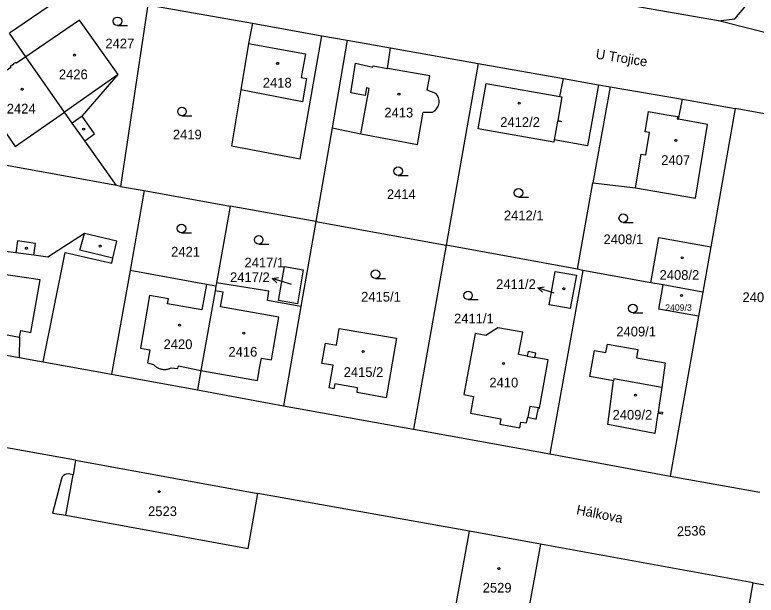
# Model space of a CAD drawing. Extents: x -756746 to -753363, y -1166406 to -1161727.
# Drawn here: x -756092.8 to -755962.9, y -1164823.5 to -1164721.8 of the extents above; entities that cross this region are included whole.
import ezdxf

# ---------------------------------------------------------------- set-up
doc = ezdxf.new("R2010")
doc.units = 0
for name, color, linetype in [('Hranice parcel', 7, 'Continuous'), ('Parcelní čísla', 7, 'Continuous'), ('Pop  PČ popisy', 7, 'Continuous'), ('Vnitřní kresba', 7, 'Continuous'), ('Značky budov', 7, 'Continuous'), ('Značky kultur', 7, 'Continuous')]:
    doc.layers.add(name, color=color, linetype=linetype)

msp = doc.modelspace()

# ---------------------------------------------------------------- linework, layer by layer
at = {"layer": 'Hranice parcel'}
for p, q in [((-755969.5, -1164722.83), (-756035.68, -1164711.28)), ((-756082.88, -1164717.6), (-756093.74, -1164725)), ((-756069.47, -1164720.04), (-756074.29, -1164751.85)), ((-756069.47, -1164720.04), (-756051.15, -1164723.27)), ((-756051.15, -1164723.27), (-756038.99, -1164725.44)), ((-755943.42, -1164729.39), (-755969.5, -1164722.83)), ((-756090.84, -1164729.12), (-756093.74, -1164725)), ((-756038.99, -1164725.44), (-756034.56, -1164726.24)), ((-756034.56, -1164726.24), (-756037.2, -1164741.57)), ((-756034.56, -1164726.24), (-756026.96, -1164727.59)), ((-756026.96, -1164727.59), (-756011.59, -1164730.32)), ((-756084.09, -1164738.82), (-756090.84, -1164729.12)), ((-756011.59, -1164730.32), (-756017.22, -1164762.16)), ((-756011.59, -1164730.32), (-755996.67, -1164732.95)), ((-755996.67, -1164732.95), (-755990.51, -1164734.03)), ((-755990.51, -1164734.03), (-755988.48, -1164734.39)), ((-755988.48, -1164734.39), (-755991.48, -1164751.22)), ((-755988.48, -1164734.39), (-755975.82, -1164736.58)), ((-755975.82, -1164736.58), (-755966.59, -1164738.18)), ((-755966.59, -1164738.18), (-755970.85, -1164762.43)), ((-755950.9, -1164741.05), (-755966.59, -1164738.18)), ((-756037.2, -1164741.57), (-756040.03, -1164758.01)), ((-756074.99, -1164751.71), (-756080.53, -1164743.86)), ((-756074.99, -1164751.71), (-756106.54, -1164745.95)), ((-756074.29, -1164751.85), (-756074.99, -1164751.71)), ((-756074.29, -1164751.85), (-756070.09, -1164752.58)), ((-755994.18, -1164766.33), (-755991.48, -1164751.22)), ((-756070.09, -1164752.58), (-756072.59, -1164766.6)), ((-756070.09, -1164752.58), (-756055.06, -1164755.34)), ((-756055.06, -1164755.34), (-756057.44, -1164768.74)), ((-756040.03, -1164758.01), (-756055.06, -1164755.34)), ((-756040.03, -1164758.01), (-756042.66, -1164772.9)), ((-756040.03, -1164758.01), (-756017.22, -1164762.16)), ((-756017.22, -1164762.16), (-756022.91, -1164794.39)), ((-755994.18, -1164766.33), (-756017.22, -1164762.16)), ((-755970.85, -1164762.43), (-755972.25, -1164770.37)), ((-755993.23, -1164766.57), (-755994.18, -1164766.33)), ((-756072.59, -1164766.6), (-756075.83, -1164784.76)), ((-755993.23, -1164766.57), (-755999.02, -1164798.72)), ((-755981.37, -1164768.73), (-755993.23, -1164766.57)), ((-756057.44, -1164768.74), (-756057.54, -1164769.33)), ((-755979.17, -1164769.12), (-755981.37, -1164768.73)), ((-755972.25, -1164770.37), (-755979.17, -1164769.12)), ((-755972.25, -1164770.37), (-755973, -1164774.62)), ((-756042.66, -1164772.9), (-756045.73, -1164790.3)), ((-755973, -1164774.62), (-755977.93, -1164802.62)), ((-756112.37, -1164778.14), (-756092.03, -1164781.83)), ((-756092.03, -1164781.83), (-756087.81, -1164782.59)), ((-756087.81, -1164782.59), (-756075.83, -1164784.76)), ((-756075.83, -1164784.76), (-756060.78, -1164787.48)), ((-756060.78, -1164787.48), (-756045.73, -1164790.3)), ((-756045.73, -1164790.3), (-756022.91, -1164794.39)), ((-756082.12, -1164799.85), (-756115.07, -1164793.91)), ((-756022.91, -1164794.39), (-755999.02, -1164798.72)), ((-755999.02, -1164798.72), (-755977.93, -1164802.62)), ((-756082.12, -1164799.85), (-756050.18, -1164805.69)), ((-755977.93, -1164802.62), (-755962.23, -1164805.42)), ((-756013.09, -1164812.28), (-756050.18, -1164805.69)), ((-756000.67, -1164814.53), (-756013.09, -1164812.28)), ((-755963.43, -1164821.33), (-756000.67, -1164814.53)), ((-755963.43, -1164821.33), (-755953.82, -1164823.05))]:
    msp.add_line(p, q, dxfattribs=at)
for points in [[(-755969.5, -1164722.83), (-755966.6, -1164722.46), (-755963.11, -1164718.3), (-755960.99, -1164706.24)], [(-756080.53, -1164743.86), (-756078.81, -1164742.65), (-756080.97, -1164739.55), (-756074.67, -1164732.26), (-756081.44, -1164722.72), (-756090.84, -1164729.12)], [(-756051.15, -1164723.27), (-756051.81, -1164726.81), (-756053.18, -1164734.94), (-756054.82, -1164744.76), (-756042.76, -1164747.01), (-756038.99, -1164725.44)], [(-756019.01, -1164735.57), (-756020.52, -1164734.96), (-756020.07, -1164732.49), (-756027.48, -1164731.2), (-756026.96, -1164727.59)], [(-756090.84, -1164729.12), (-756092.48, -1164730.28), (-756092.58, -1164730.15), (-756093.08, -1164730.37), (-756093.02, -1164730.46), (-756093.57, -1164730.86), (-756093.48, -1164730.99), (-756097.23, -1164733.66), (-756097.96, -1164733.47), (-756099.32, -1164734.44), (-756099.6, -1164736), (-756098.6, -1164737.32), (-756097.81, -1164737.48), (-756092.73, -1164744.87), (-756084.09, -1164738.82)], [(-756011.62, -1164741.78), (-756010.19, -1164733.81), (-755997.27, -1164736.08), (-755996.67, -1164732.95)], [(-755990.51, -1164734.03), (-755992.42, -1164744.73), (-755998.26, -1164743.72)], [(-756019.59, -1164738.82), (-756019.21, -1164738.58), (-756018.89, -1164738.26), (-756018.65, -1164737.88), (-756018.56, -1164737.67), (-756018.45, -1164737.23), (-756018.45, -1164736.78), (-756018.54, -1164736.34), (-756018.73, -1164735.93), (-756019.01, -1164735.57)], [(-755991.48, -1164751.22), (-755984, -1164752.11), (-755973.51, -1164753.91), (-755971.39, -1164741.02), (-755976.49, -1164740.09), (-755975.82, -1164736.58)], [(-756080.53, -1164743.86), (-756082.71, -1164740.77), (-756084.09, -1164738.82)], [(-756037.2, -1164741.57), (-756032.14, -1164742.66), (-756022.24, -1164744.49), (-756021.21, -1164738.87), (-756019.59, -1164738.82)], [(-755998.26, -1164743.72), (-755998.32, -1164744.08), (-756011.62, -1164741.78)], [(-756087.81, -1164782.59), (-756083.94, -1164763.44), (-756075.8, -1164765.3), (-756075.58, -1164764.43), (-756074.88, -1164761.47), (-756080.59, -1164760.1), (-756087, -1164764.27), (-756089.46, -1164763.92), (-756089.18, -1164761.86), (-756092.3, -1164761.38), (-756092.62, -1164763.47), (-756094.41, -1164763.27), (-756099.97, -1164762.36), (-756102.11, -1164774.68), (-756100.7, -1164776.66), (-756091.97, -1164778.29), (-756092.03, -1164781.83)], [(-755981.37, -1164768.73), (-755979.94, -1164760.79), (-755970.85, -1164762.43)], [(-756042.23, -1164766.45), (-756043.25, -1164772.42), (-756046.58, -1164771.83), (-756045.53, -1164765.87), (-756042.23, -1164766.45)], [(-756057.54, -1164769.33), (-756059.18, -1164769.04), (-756072.59, -1164766.6)], [(-755995.45, -1164773.25), (-755999.15, -1164772.59), (-755998.08, -1164766.74), (-755994.39, -1164767.4), (-755995.45, -1164773.25)], [(-756042.66, -1164772.9), (-756048.51, -1164771.82), (-756048.27, -1164770.24), (-756057.44, -1164768.74)], [(-756057.54, -1164769.33), (-756057.69, -1164770.17), (-756060.17, -1164784.12), (-756060.78, -1164787.48)], [(-755973, -1164774.62), (-755979.95, -1164773.34), (-755979.17, -1164769.12)], [(-756035.93, -1164776.73), (-756025.93, -1164778.45), (-756027.73, -1164788.93), (-756032.81, -1164787.99), (-756032.72, -1164787.17), (-756036.72, -1164786.46), (-756036.87, -1164787.31), (-756037.68, -1164787.16), (-756037.02, -1164783.2), (-756038.96, -1164782.87), (-756038.36, -1164779.32), (-756036.42, -1164779.65), (-756035.93, -1164776.73)], [(-756012.14, -1164777.65), (-756012.54, -1164779.87), (-756014.08, -1164788.31), (-756012.39, -1164788.65), (-756012.91, -1164791.61), (-756007.62, -1164792.57), (-756007.79, -1164793.53), (-756004.31, -1164794.16), (-756004.13, -1164793.18), (-756003.11, -1164793.29), (-756002.91, -1164792.32), (-756001.42, -1164792.62), (-756001.03, -1164790.68), (-756000.82, -1164790.72), (-755999.32, -1164782.27), (-756001.64, -1164781.85), (-756001.5, -1164781.08), (-756002.86, -1164780.81), (-756003, -1164781.6), (-756004.5, -1164781.33), (-756003.79, -1164777.4), (-756008.13, -1164776.62), (-756010.23, -1164778), (-756012.14, -1164777.65)], [(-755979.34, -1164791.74), (-755980.11, -1164791.62), (-755980.64, -1164795.14), (-755988.9, -1164793.55), (-755987.9, -1164785.9), (-755992.01, -1164785.18), (-755991.21, -1164780.63), (-755989.2, -1164780.98), (-755988.93, -1164779.48), (-755983.6, -1164780.41), (-755983.87, -1164781.92), (-755978.81, -1164782.8), (-755979.44, -1164787.1), (-755980.07, -1164791.33), (-755979.28, -1164791.44), (-755979.34, -1164791.74)], [(-756082.12, -1164799.85), (-756082.57, -1164802.39), (-756083.09, -1164802.28)], [(-756083.09, -1164802.28), (-756083.44, -1164802.23), (-756083.79, -1164802.28), (-756083.93, -1164802.33), (-756084.23, -1164802.51), (-756084.47, -1164802.77), (-756084.63, -1164803.09)], [(-756084.63, -1164803.09), (-756086.18, -1164809.09), (-756083.86, -1164809.48), (-756051.9, -1164815.31), (-756050.18, -1164805.69)], [(-756000.67, -1164814.53), (-756003.4, -1164829.6), (-756015.87, -1164827.35), (-756013.09, -1164812.28)], [(-755964.36, -1164850.19), (-755968.32, -1164849.46), (-755965.87, -1164835.4), (-755963.43, -1164821.33)]]:
    msp.add_lwpolyline(points, dxfattribs=at)
at = {"layer": 'Pop  PČ popisy'}
for p, q in [((-756047.7, -1164768.01), (-756046.6, -1164767.83)), ((-756044.83, -1164768.89), (-756047.7, -1164768.01)), ((-756047.7, -1164768.01), (-756046.89, -1164768.78)), ((-756044.32, -1164769.06), (-756044.83, -1164768.89)), ((-756001.14, -1164769.6), (-756000.03, -1164769.46)), ((-755998.3, -1164770.58), (-756001.14, -1164769.6)), ((-756001.14, -1164769.6), (-756000.35, -1164770.4))]:
    msp.add_line(p, q, dxfattribs=at)
at = {"layer": 'Vnitřní kresba'}
for p, q in [((-756051.81, -1164726.81), (-756041.84, -1164728.61)), ((-756041.84, -1164728.61), (-756042.61, -1164732.79)), ((-756033.89, -1164735.46), (-756033.06, -1164730.28)), ((-756033.06, -1164730.28), (-756030.06, -1164730.98)), ((-756030.06, -1164730.98), (-756030.02, -1164730.75)), ((-756030.02, -1164730.75), (-756027.48, -1164731.2)), ((-756074.67, -1164732.26), (-756084.09, -1164738.82)), ((-756042.61, -1164732.79), (-756041.69, -1164732.96)), ((-756041.69, -1164732.96), (-756042.4, -1164737.01)), ((-756042.4, -1164737.01), (-756053.18, -1164734.94)), ((-756032.14, -1164742.66), (-756030.72, -1164734.68)), ((-756031.17, -1164734.6), (-756031.4, -1164735.91)), ((-756030.72, -1164734.68), (-756031.17, -1164734.6)), ((-756031.4, -1164735.91), (-756033.89, -1164735.46)), ((-755982.35, -1164742.28), (-755981.76, -1164738.74)), ((-755981.76, -1164738.74), (-755978.9, -1164739.23)), ((-755978.9, -1164739.23), (-755976.65, -1164739.61)), ((-756080.97, -1164739.55), (-756082.71, -1164740.77)), ((-755976.65, -1164739.61), (-755976.73, -1164740.04)), ((-755976.73, -1164740.04), (-755976.49, -1164740.09)), ((-755981.55, -1164742.42), (-755982.35, -1164742.28)), ((-755982.2, -1164746.33), (-755981.55, -1164742.42)), ((-755984, -1164752.11), (-755983.01, -1164746.19)), ((-755983.01, -1164746.19), (-755982.2, -1164746.33)), ((-756081.37, -1164763.04), (-756080.59, -1164760.1)), ((-756089.46, -1164763.92), (-756092.62, -1164763.47)), ((-756075.58, -1164764.43), (-756081.37, -1164763.04)), ((-756088.36, -1164768.2), (-756095.13, -1164767.25)), ((-756089.99, -1164777.48), (-756088.36, -1164768.2)), ((-756059.18, -1164769.04), (-756060.01, -1164773.49)), ((-756056.3, -1164770.39), (-756057.69, -1164770.17)), ((-756056.73, -1164772.95), (-756056.3, -1164770.39)), ((-756069.19, -1164770.99), (-756070.74, -1164780.21)), ((-756065.85, -1164771.58), (-756069.19, -1164770.99)), ((-756066, -1164772.43), (-756065.85, -1164771.58)), ((-756060.01, -1164773.49), (-756066, -1164772.43)), ((-756046.5, -1164774.77), (-756056.73, -1164772.95)), ((-756047.83, -1164782.22), (-756046.5, -1164774.77)), ((-756091.97, -1164778.29), (-756091.74, -1164777.11)), ((-756091.74, -1164777.11), (-756089.99, -1164777.48)), ((-756070.74, -1164780.21), (-756069.14, -1164780.48)), ((-756069.14, -1164780.48), (-756069.55, -1164782.78)), ((-756049.89, -1164783.73), (-756049.57, -1164781.93)), ((-756049.57, -1164781.93), (-756047.83, -1164782.22)), ((-756003, -1164781.6), (-756001.64, -1164781.85)), ((-756069.55, -1164782.78), (-756068.46, -1164783.07)), ((-756064.2, -1164783.79), (-756064.11, -1164783.3)), ((-756064.11, -1164783.3), (-756060.17, -1164784.12)), ((-756065.37, -1164783.62), (-756064.2, -1164783.79)), ((-756060.17, -1164784.12), (-756050.25, -1164785.84)), ((-756050.25, -1164785.84), (-756049.89, -1164783.73)), ((-756002.54, -1164790.41), (-756002.91, -1164792.32)), ((-756001.03, -1164790.68), (-756002.54, -1164790.41)), ((-756083.86, -1164809.48), (-756082.57, -1164802.39))]:
    msp.add_line(p, q, dxfattribs=at)
for points in [[(-755997.27, -1164736.08), (-755996.92, -1164736.14), (-755997.66, -1164740.31), (-755997.05, -1164740.41), (-755997.07, -1164740.51), (-755997.68, -1164740.42), (-755998.26, -1164743.72)], [(-756068.46, -1164783.07), (-756068.37, -1164783.17), (-756068.27, -1164783.27), (-756068.17, -1164783.36), (-756068.06, -1164783.44), (-756067.95, -1164783.52), (-756067.84, -1164783.59), (-756067.72, -1164783.66), (-756067.6, -1164783.72), (-756067.47, -1164783.77), (-756067.34, -1164783.82), (-756067.21, -1164783.85), (-756067.08, -1164783.89), (-756066.95, -1164783.91), (-756066.81, -1164783.93), (-756066.68, -1164783.94), (-756066.54, -1164783.94), (-756066.4, -1164783.93), (-756066.27, -1164783.92), (-756066.13, -1164783.9), (-756066, -1164783.87), (-756065.87, -1164783.83), (-756065.74, -1164783.79), (-756065.61, -1164783.74), (-756065.49, -1164783.68), (-756065.37, -1164783.62)], [(-755979.44, -1164787.1), (-755987.85, -1164785.56), (-755987.9, -1164785.9)]]:
    msp.add_lwpolyline(points, dxfattribs=at)
at = {"layer": 'Značky budov'}
for centre in [(-756082.34, -1164728.83), (-756046.73, -1164730.29), (-756091.49, -1164734.84), (-756025.47, -1164735.67), (-756004.4, -1164737.28), (-756080.72, -1164741.83), (-755976.96, -1164743.78), (-756090.76, -1164762.7), (-756077.84, -1164762.3), (-755975.83, -1164764.37), (-755996.59, -1164769.78), (-755975.98, -1164770.98), (-756063.91, -1164776.19), (-756052.65, -1164777.58), (-756031.76, -1164780.79), (-756007.16, -1164782.88), (-755984.01, -1164788.45), (-756067.5, -1164805.35), (-756007.99, -1164818.84)]:
    msp.add_circle(centre, 0.175, dxfattribs=at)
at = {"layer": 'Značky kultur'}
for p, q in [((-756074.8, -1164723.67), (-756073.05, -1164723.67)), ((-756063.49, -1164739.49), (-756061.74, -1164739.49)), ((-756025.6, -1164749.94), (-756023.85, -1164749.94)), ((-756004.51, -1164753.73), (-756002.76, -1164753.73)), ((-755986.17, -1164758.16), (-755984.42, -1164758.16)), ((-756063.59, -1164759.98), (-756061.84, -1164759.98)), ((-756050.05, -1164761.96), (-756048.3, -1164761.96)), ((-756029.57, -1164768), (-756027.82, -1164768)), ((-756013.37, -1164771.7), (-756011.62, -1164771.7)), ((-755984.49, -1164774.01), (-755982.74, -1164774.01))]:
    msp.add_line(p, q, dxfattribs=at)
for centre in [(-756074.8, -1164722.92), (-756063.49, -1164738.74), (-756025.6, -1164749.19), (-756004.51, -1164752.98), (-755986.17, -1164757.41), (-756063.59, -1164759.23), (-756050.05, -1164761.21), (-756029.57, -1164767.25), (-756013.37, -1164770.95), (-755984.49, -1164773.26)]:
    msp.add_circle(centre, 0.75, dxfattribs=at)

# ---------------------------------------------------------------- texts
at = {"layer": 'Parcelní čísla'}
for s, height, p in [('2427', 1.7, (-756076.91, -1164727.66)), ('2426', 1.7, (-756085.06, -1164733.07)), ('2418', 1.7, (-756049.33, -1164734.53)), ('2424', 1.7, (-756094.19, -1164739.08)), ('2413', 1.7, (-756028.03, -1164739.77)), ('2412/2', 1.7, (-756007.73, -1164741.43)), ('2419', 1.7, (-756065.09, -1164743.61)), ('2407', 1.7, (-755979.52, -1164748.09)), ('2414', 1.7, (-756027.59, -1164754.07)), ('2412/1', 1.7, (-756007.09, -1164757.79)), ('2408/1', 1.7, (-755989.63, -1164761.97)), ('2421', 1.7, (-756065.39, -1164764.15)), ('2417/1', 1.7, (-756052.54, -1164766.05)), ('2408/2', 1.7, (-755979.81, -1164768.22)), ('2417/2', 1.7, (-756055.07, -1164768.62)), ('2411/2', 1.7, (-756008.45, -1164769.83)), ('2415/1', 1.7, (-756032.1, -1164772.04)), ('2401', 1.7, (-755965.28, -1164772.12)), ('2409/3', 1.139, (-755978.82, -1164773.66)), ('2411/1', 1.7, (-756015.82, -1164775.85)), ('2409/1', 1.7, (-755987.39, -1164778.14)), ('2420', 1.7, (-756066.72, -1164780.36)), ('2416', 1.7, (-756055.35, -1164781.69)), ('2415/2', 1.7, (-756035.16, -1164785.24)), ('2410', 1.7, (-756009.63, -1164787.08)), ('2409/2', 1.7, (-755988.05, -1164792.73)), ('2523', 1.7, (-756069.43, -1164809.63)), ('2529', 1.7, (-756010.8, -1164823.03))]:
    msp.add_text(s, height=height, dxfattribs=at).set_placement(p)
msp.add_text('2536', height=1.7, rotation=2, dxfattribs=at).set_placement((-755976.75, -1164813.17))
at = {"layer": 'Pop  PČ popisy'}
for s, rotation, p in [('U Trojice', 351, (-755991.08, -1164729.44)), ('Hálkova', 349, (-755994.49, -1164809.3))]:
    msp.add_text(s, height=1.7, rotation=rotation, dxfattribs=at).set_placement(p)

doc.saveas('drawing.dxf')
